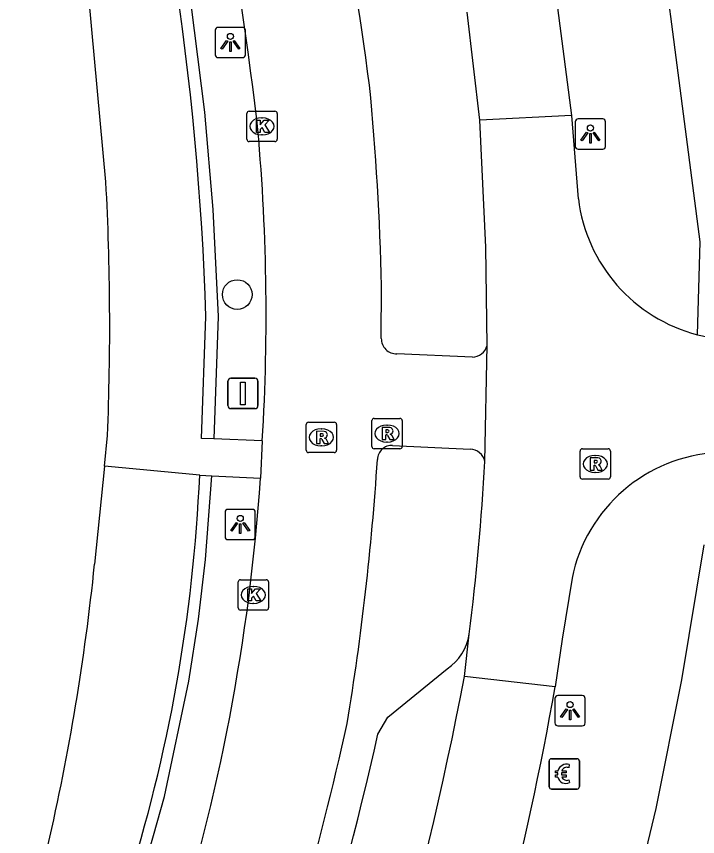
# Model space of a CAD drawing. Extents: x 161772 to 163123, y 383092 to 383917.
# Drawn here: x 161967.27 to 161989.72, y 383356.05 to 383383.09 of the extents above; entities that cross this region are included whole.
import ezdxf

# ---------------------------------------------------------------- set-up
doc = ezdxf.new("R2010")
doc.units = 0
for name, color, linetype in [('IMGEO_Betaalautomaat', 7, 'Continuous'), ('IMGEO_Boom', 7, 'Continuous'), ('IMGEO_Fietspad_gesloten', 7, 'Continuous'), ('IMGEO_Haag', 7, 'Continuous'), ('IMGEO_Kolk', 7, 'Continuous'), ('IMGEO_Lichtpunt', 7, 'Continuous'), ('IMGEO_Pand', 7, 'Continuous'), ('IMGEO_Parkeervlak_open', 7, 'Continuous'), ('IMGEO_Rijbaan_lokaal_gesloten', 7, 'Continuous'), ('IMGEO_Rijbaan_lokaal_open', 7, 'Continuous'), ('IMGEO_Rioolput', 7, 'Continuous'), ('IMGEO_Verkeersbordpaal', 7, 'Continuous'), ('IMGEO_Voetpad_gesloten', 7, 'Continuous'), ('IMGEO_Voetpad_open', 7, 'Continuous')]:
    doc.layers.add(name, color=color, linetype=linetype)

msp = doc.modelspace()

# ---------------------------------------------------------------- linework, layer by layer
at = {"layer": 'IMGEO_Betaalautomaat'}
for p, q in [((161984.898, 383358.62), (161985.739, 383358.62)), ((161985.739, 383358.62), (161984.898, 383358.62)), ((161984.823, 383357.696), (161984.823, 383358.537)), ((161984.823, 383358.537), (161984.823, 383357.696)), ((161985.485, 383358.425), (161985.468, 383358.325)), ((161985.822, 383358.546), (161985.822, 383357.705)), ((161985.822, 383357.705), (161985.822, 383358.546)), ((161985.106, 383358.084), (161985.106, 383358.152)), ((161985.227, 383358.152), (161985.227, 383358.084)), ((161985.472, 383357.919), (161985.494, 383357.832)), ((161985.748, 383357.621), (161984.907, 383357.621)), ((161984.907, 383357.621), (161985.748, 383357.621))]:
    msp.add_line(p, q, dxfattribs=at)
for points in [[(161985.106, 383358.152), (161985.037, 383358.152), (161985.037, 383358.221), (161985.116, 383358.221)], [(161985.111, 383358.015), (161985.037, 383358.015), (161985.037, 383358.084), (161985.106, 383358.084)], [(161985.238, 383358.221), (161985.385, 383358.221), (161985.385, 383358.152), (161985.227, 383358.152)], [(161985.227, 383358.084), (161985.385, 383358.084), (161985.385, 383358.015), (161985.241, 383358.015)]]:
    msp.add_lwpolyline(points, dxfattribs=at)
for centre, radius, start, end in [((161984.901, 383358.543), 0.0779, 92.4484, 184.2845), ((161984.901, 383358.543), 0.0779, 92.4484, 184.2845), ((161985.745, 383358.543), 0.0779, 2.4484, 94.2845), ((161985.745, 383358.543), 0.0779, 2.4484, 94.2845), ((161985.399, 383358.145), 0.293, 73.014, 165.0139), ((161985.405, 383358.158), 0.179, 69.3236, 159.5683), ((161985.372, 383358.07), 0.267, 191.8096, 297.0389), ((161985.405, 383358.085), 0.179, 202.7625, 291.8693), ((161984.901, 383357.699), 0.0779, 182.4484, 274.2845), ((161984.901, 383357.699), 0.0779, 182.4484, 274.2845), ((161985.745, 383357.699), 0.0779, 272.4484, 4.2845), ((161985.745, 383357.699), 0.0779, 272.4484, 4.2845)]:
    msp.add_arc(centre, radius, start, end, dxfattribs=at)
at = {"layer": 'IMGEO_Boom'}
msp.add_circle((161974.547, 383373.924), 0.489, dxfattribs=at)
at = {"layer": 'IMGEO_Fietspad_gesloten'}
for points in [[(161979.293, 383372.478), (161979.305, 383374.2)], [(161982.294, 383371.857), (161979.807, 383371.969)], [(161975.372, 383369.103), (161975.312, 383367.874)], [(161979.667, 383368.952), (161982.223, 383368.825)]]:
    msp.add_lwpolyline(points, dxfattribs=at)
for centre, radius, start, end in [((161853.206, 383364.887), 122.883, 6.92298, 14.96535), ((161852.637, 383364.07), 127.375, 7.55991, 14.16929), ((161886.103, 383371.901), 93.23, 1.41281, 5.49441), ((161907.089, 383373.249), 68.409, 356.52541, 5.41022), ((161979.795, 383372.471), 0.502, 179.2073, 271.3528), ((161982.261, 383372.404), 0.548, 273.498, 342.8165), ((161979.644, 383368.476), 0.477, 87.1961, 178.8948), ((161982.21, 383368.322), 0.503, 11.547, 88.5606), ((161889.452, 383374.349), 89.906, 350.67766, 356.26045), ((161909.48, 383372.353), 65.985, 342.29827, 356.10745), ((161843.108, 383390.109), 138.426, 336.63706, 347.34586)]:
    msp.add_arc(centre, radius, start, end, dxfattribs=at)
at = {"layer": 'IMGEO_Haag'}
for points in [[(161967.979, 383405.437), (161970.76, 383394.838), (161971.696, 383390.984), (161972.516, 383386.826), (161972.897, 383384.465), (161973.463, 383379.935), (161973.746, 383376.726), (161973.914, 383373.196), (161973.773, 383369.167)], [(161966.713, 383340.895), (161968.008, 383344.192), (161969.484, 383348.328), (161970.532, 383351.649), (161972.145, 383357.379), (161972.954, 383361.175), (161973.27, 383363.225), (161973.501, 383365.183), (161973.707, 383367.951)]]:
    msp.add_lwpolyline(points, dxfattribs=at)
at = {"layer": 'IMGEO_Kolk'}
for p, q in [((161974.937, 383379.969), (161975.789, 383379.969)), ((161974.862, 383379.043), (161974.862, 383379.895)), ((161975.35, 383379.749), (161975.375, 383379.749)), ((161975.863, 383379.895), (161975.863, 383379.043)), ((161975.373, 383379.189), (161975.348, 383379.189)), ((161975.789, 383378.969), (161974.937, 383378.969)), ((161974.577, 383363.595), (161974.577, 383364.447)), ((161974.652, 383364.521), (161975.504, 383364.521)), ((161975.065, 383364.301), (161975.09, 383364.301)), ((161975.578, 383364.447), (161975.578, 383363.595)), ((161975.088, 383363.741), (161975.063, 383363.741)), ((161975.504, 383363.521), (161974.652, 383363.521))]:
    msp.add_line(p, q, dxfattribs=at)
for points in [[(161974.937, 383379.969), (161975.789, 383379.969)], [(161974.862, 383379.043), (161974.862, 383379.895)], [(161975.863, 383379.895), (161975.863, 383379.043)], [(161975.183, 383379.669), (161975.306, 383379.669), (161975.306, 383379.518), (161975.436, 383379.669), (161975.6, 383379.669), (161975.454, 383379.518), (161975.607, 383379.269), (161975.455, 383379.269), (161975.37, 383379.433), (161975.306, 383379.366), (161975.306, 383379.269), (161975.183, 383379.269), (161975.183, 383379.669)], [(161975.789, 383378.969), (161974.937, 383378.969)], [(161974.577, 383363.595), (161974.577, 383364.447)], [(161974.652, 383364.521), (161975.504, 383364.521)], [(161975.578, 383364.447), (161975.578, 383363.595)], [(161974.898, 383364.221), (161975.021, 383364.221), (161975.021, 383364.07), (161975.151, 383364.221), (161975.315, 383364.221), (161975.169, 383364.07), (161975.322, 383363.821), (161975.17, 383363.821), (161975.085, 383363.985), (161975.021, 383363.918), (161975.021, 383363.821), (161974.898, 383363.821), (161974.898, 383364.221)], [(161975.504, 383363.521), (161974.652, 383363.521)]]:
    msp.add_lwpolyline(points, dxfattribs=at)
for centre, start, end in [((161974.939, 383379.893), 91.552, 178.448), ((161974.939, 383379.893), 91.552, 178.448), ((161975.787, 383379.893), 1.552, 88.448), ((161975.787, 383379.893), 1.552, 88.448), ((161974.939, 383379.045), 181.552, 268.448), ((161974.939, 383379.045), 181.552, 268.448), ((161975.787, 383379.045), 271.552, 358.448), ((161975.787, 383379.045), 271.552, 358.448), ((161974.654, 383364.445), 91.552, 178.448), ((161974.654, 383364.445), 91.552, 178.448), ((161975.502, 383364.445), 1.552, 88.448), ((161975.502, 383364.445), 1.552, 88.448), ((161974.654, 383363.597), 181.552, 268.448), ((161974.654, 383363.597), 181.552, 268.448), ((161975.502, 383363.597), 271.552, 358.448), ((161975.502, 383363.597), 271.552, 358.448)]:
    msp.add_arc(centre, 0.0765, start, end, dxfattribs=at)
for centre, major_axis, ratio, start_param, end_param in [((161975.349, 383379.469), (-0.387, 0.002), 0.722429, 4.712389, 7.853982), ((161975.374, 383379.469), (-0.39, 0.002), 0.717154, 1.570796, 4.712389), ((161975.064, 383364.021), (-0.387, 0.002), 0.722429, 4.712389, 7.853982), ((161975.089, 383364.021), (-0.39, 0.002), 0.717154, 1.570796, 4.712389)]:
    msp.add_ellipse(centre, major_axis=major_axis, ratio=ratio, start_param=start_param, end_param=end_param, dxfattribs=at)
at = {"layer": 'IMGEO_Lichtpunt'}
for p, q in [((161974.723, 383382.733), (161973.915, 383382.733)), ((161974.723, 383382.733), (161973.915, 383382.733)), ((161973.821, 383382.638), (161973.821, 383381.831)), ((161973.821, 383382.638), (161973.821, 383381.831)), ((161974.817, 383381.831), (161974.817, 383382.638)), ((161974.817, 383381.831), (161974.817, 383382.638)), ((161973.915, 383381.737), (161974.723, 383381.737)), ((161973.915, 383381.737), (161974.723, 383381.737)), ((161986.588, 383379.712), (161985.78, 383379.712)), ((161986.588, 383379.712), (161985.78, 383379.712)), ((161985.686, 383379.617), (161985.686, 383378.81)), ((161985.686, 383379.617), (161985.686, 383378.81)), ((161986.682, 383378.81), (161986.682, 383379.617)), ((161986.682, 383378.81), (161986.682, 383379.617)), ((161985.78, 383378.716), (161986.588, 383378.716)), ((161985.78, 383378.716), (161986.588, 383378.716)), ((161974.145, 383366.747), (161974.145, 383365.94)), ((161974.145, 383366.747), (161974.145, 383365.94)), ((161975.047, 383366.842), (161974.239, 383366.842)), ((161975.047, 383366.842), (161974.239, 383366.842)), ((161975.141, 383365.94), (161975.141, 383366.747)), ((161975.141, 383365.94), (161975.141, 383366.747)), ((161974.239, 383365.846), (161975.047, 383365.846)), ((161974.239, 383365.846), (161975.047, 383365.846)), ((161985.015, 383360.605), (161985.015, 383359.798)), ((161985.015, 383360.605), (161985.015, 383359.798)), ((161985.917, 383360.7), (161985.109, 383360.7)), ((161985.917, 383360.7), (161985.109, 383360.7)), ((161986.011, 383359.798), (161986.011, 383360.605)), ((161986.011, 383359.798), (161986.011, 383360.605)), ((161985.109, 383359.704), (161985.917, 383359.704)), ((161985.109, 383359.704), (161985.917, 383359.704))]:
    msp.add_line(p, q, dxfattribs=at)
for points in [[(161974.195, 383382.302), (161974.234, 383382.274), (161974.046, 383382.012), (161974.008, 383382.039), (161974.195, 383382.302)], [(161974.297, 383382.254), (161974.344, 383382.254), (161974.344, 383381.932), (161974.297, 383381.932), (161974.297, 383382.254)], [(161974.407, 383382.274), (161974.445, 383382.301), (161974.632, 383382.039), (161974.593, 383382.011), (161974.407, 383382.274)], [(161986.06, 383379.281), (161986.099, 383379.253), (161985.911, 383378.991), (161985.873, 383379.018), (161986.06, 383379.281)], [(161986.162, 383379.233), (161986.209, 383379.233), (161986.209, 383378.911), (161986.162, 383378.911), (161986.162, 383379.233)], [(161986.272, 383379.253), (161986.31, 383379.28), (161986.497, 383379.018), (161986.458, 383378.99), (161986.272, 383379.253)], [(161974.519, 383366.411), (161974.558, 383366.383), (161974.37, 383366.121), (161974.332, 383366.148), (161974.519, 383366.411)], [(161974.621, 383366.363), (161974.668, 383366.363), (161974.668, 383366.041), (161974.621, 383366.041), (161974.621, 383366.363)], [(161974.731, 383366.383), (161974.769, 383366.41), (161974.956, 383366.148), (161974.917, 383366.12), (161974.731, 383366.383)], [(161985.389, 383360.269), (161985.428, 383360.241), (161985.24, 383359.979), (161985.202, 383360.006), (161985.389, 383360.269)], [(161985.491, 383360.221), (161985.538, 383360.221), (161985.538, 383359.899), (161985.491, 383359.899), (161985.491, 383360.221)], [(161985.601, 383360.241), (161985.639, 383360.268), (161985.826, 383360.006), (161985.787, 383359.978), (161985.601, 383360.241)]]:
    msp.add_lwpolyline(points, dxfattribs=at)
for centre in [(161974.32, 383382.436), (161986.185, 383379.415), (161974.644, 383366.545), (161985.514, 383360.403)]:
    msp.add_circle(centre, 0.0994, dxfattribs=at)
for centre, start, end in [((161973.915, 383382.638), 90, 180), ((161973.915, 383382.638), 90, 180), ((161974.723, 383382.638), 0, 90), ((161974.723, 383382.638), 0, 90), ((161973.915, 383381.831), 180, 270), ((161973.915, 383381.831), 180, 270), ((161974.723, 383381.831), 270, 0), ((161974.723, 383381.831), 270, 360), ((161985.78, 383379.617), 90, 180), ((161985.78, 383379.617), 90, 180), ((161986.588, 383379.617), 0, 90), ((161986.588, 383379.617), 0, 90), ((161985.78, 383378.81), 180, 270), ((161985.78, 383378.81), 180, 270), ((161986.588, 383378.81), 270, 0), ((161986.588, 383378.81), 270, 360), ((161974.239, 383366.747), 90, 180), ((161974.239, 383366.747), 90, 180), ((161975.047, 383366.747), 0, 90), ((161975.047, 383366.747), 0, 90), ((161974.239, 383365.94), 180, 270), ((161974.239, 383365.94), 180, 270), ((161975.047, 383365.94), 270, 0), ((161975.047, 383365.94), 270, 360), ((161985.109, 383360.605), 90, 180), ((161985.109, 383360.605), 90, 180), ((161985.917, 383360.605), 0, 90), ((161985.917, 383360.605), 0, 90), ((161985.109, 383359.798), 180, 270), ((161985.109, 383359.798), 180, 270), ((161985.917, 383359.798), 270, 0), ((161985.917, 383359.798), 270, 360)]:
    msp.add_arc(centre, 0.0946, start, end, dxfattribs=at)
at = {"layer": 'IMGEO_Pand'}
msp.add_lwpolyline([(161989.921, 383365.674), (161989.19, 383361.225), (161988.345, 383356.979), (161987.354, 383352.859), (161986.206, 383348.804), (161984.894, 383344.76), (161981.324, 383334.666), (161976.625, 383324.811)], dxfattribs=at)
at = {"layer": 'IMGEO_Parkeervlak_open'}
msp.add_lwpolyline([(161979.181, 383359.431), (161979.504, 383359.992), (161981.468, 383361.586)], dxfattribs=at)
for centre, radius, start, end in [((161980.531, 383362.98), 1.68, 303.8961, 351.3565), ((161848.959, 383388.745), 133.48, 339.41244, 347.31379)]:
    msp.add_arc(centre, radius, start, end, dxfattribs=at)
at = {"layer": 'IMGEO_Rijbaan_lokaal_gesloten'}
for points in [[(161984.052, 383390.021), (161984.753, 383386.092), (161985.559, 383379.831)], [(161982.536, 383379.669), (161982.127, 383383.237)]]:
    msp.add_lwpolyline(points, dxfattribs=at)
at = {"layer": 'IMGEO_Rijbaan_lokaal_open'}
for points in [[(161985.559, 383379.831), (161982.536, 383379.669)], [(161985.559, 383379.831), (161985.786, 383377.081)], [(161982.784, 383372.242), (161982.74, 383375.487), (161982.536, 383379.669)], [(161989.716, 383372.599), (161995.201, 383371.459)], [(161982.703, 383368.423), (161982.784, 383372.242)], [(161985.579, 383364.573), (161985.252, 383362.558), (161985.023, 383360.985)], [(161982.035, 383361.335), (161982.192, 383362.728)], [(161985.023, 383360.985), (161982.035, 383361.335)]]:
    msp.add_lwpolyline(points, dxfattribs=at)
for centre, radius, start, end in [((161991.04, 383377.724), 5.293, 186.9763, 255.5149), ((161990.668, 383363.531), 5.195, 93.2604, 168.4345), ((161902.189, 383372.777), 80.632, 352.84076, 356.90464), ((161862.08, 383384.241), 122.123, 338.69306, 349.18928), ((161881.828, 383379.18), 104.786, 341.039, 350.00073)]:
    msp.add_arc(centre, radius, start, end, dxfattribs=at)
at = {"layer": 'IMGEO_Rioolput'}
for p, q in [((161976.893, 383369.715), (161977.745, 383369.715)), ((161978.982, 383368.914), (161978.982, 383369.766)), ((161979.057, 383369.84), (161979.909, 383369.84)), ((161979.983, 383369.766), (161979.983, 383368.914)), ((161976.818, 383368.789), (161976.818, 383369.641)), ((161977.306, 383369.495), (161977.331, 383369.495)), ((161977.819, 383369.641), (161977.819, 383368.789)), ((161979.47, 383369.62), (161979.495, 383369.62)), ((161977.329, 383368.935), (161977.304, 383368.935)), ((161979.493, 383369.06), (161979.468, 383369.06)), ((161977.745, 383368.715), (161976.893, 383368.715)), ((161979.909, 383368.84), (161979.057, 383368.84)), ((161985.844, 383367.912), (161985.844, 383368.764)), ((161985.919, 383368.838), (161986.771, 383368.838)), ((161986.332, 383368.618), (161986.357, 383368.618)), ((161986.845, 383368.764), (161986.845, 383367.912)), ((161986.771, 383367.838), (161985.919, 383367.838)), ((161986.355, 383368.058), (161986.33, 383368.058))]:
    msp.add_line(p, q, dxfattribs=at)
for points in [[(161976.893, 383369.715), (161977.745, 383369.715)], [(161978.982, 383368.914), (161978.982, 383369.766)], [(161979.057, 383369.84), (161979.909, 383369.84)], [(161979.983, 383369.766), (161979.983, 383368.914)], [(161976.818, 383368.789), (161976.818, 383369.641)], [(161977.407, 383369.413), (161977.155, 383369.415), (161977.155, 383369.015)], [(161977.819, 383369.641), (161977.819, 383368.789)], [(161979.571, 383369.538), (161979.319, 383369.54), (161979.319, 383369.14)], [(161979.497, 383369.459), (161979.443, 383369.459), (161979.443, 383369.378)], [(161977.155, 383369.015), (161977.279, 383369.015), (161977.279, 383369.177), (161977.29, 383369.177)], [(161977.333, 383369.334), (161977.279, 383369.334), (161977.279, 383369.253)], [(161977.279, 383369.253), (161977.331, 383369.253)], [(161977.337, 383369.148), (161977.408, 383369.015), (161977.548, 383369.015), (161977.483, 383369.141)], [(161979.319, 383369.14), (161979.443, 383369.14), (161979.443, 383369.302), (161979.454, 383369.302)], [(161979.443, 383369.378), (161979.495, 383369.378)], [(161979.501, 383369.273), (161979.572, 383369.14), (161979.712, 383369.14), (161979.647, 383369.266)], [(161977.745, 383368.715), (161976.893, 383368.715)], [(161979.909, 383368.84), (161979.057, 383368.84)], [(161985.844, 383367.912), (161985.844, 383368.764)], [(161985.919, 383368.838), (161986.771, 383368.838)], [(161986.845, 383368.764), (161986.845, 383367.912)], [(161986.433, 383368.536), (161986.181, 383368.538), (161986.181, 383368.138)], [(161986.359, 383368.457), (161986.305, 383368.457), (161986.305, 383368.376)], [(161986.305, 383368.376), (161986.357, 383368.376)], [(161986.181, 383368.138), (161986.305, 383368.138), (161986.305, 383368.3), (161986.316, 383368.3)], [(161986.363, 383368.271), (161986.434, 383368.138), (161986.574, 383368.138), (161986.509, 383368.264)], [(161986.771, 383367.838), (161985.919, 383367.838)]]:
    msp.add_lwpolyline(points, dxfattribs=at)
for centre, radius, start, end in [((161976.895, 383369.639), 0.0765, 91.552, 178.448), ((161976.895, 383369.639), 0.0765, 91.552, 178.448), ((161977.743, 383369.639), 0.0765, 1.552, 88.448), ((161977.743, 383369.639), 0.0765, 1.552, 88.448), ((161979.059, 383369.764), 0.0765, 91.552, 178.448), ((161979.059, 383369.764), 0.0765, 91.552, 178.448), ((161979.907, 383369.764), 0.0765, 1.552, 88.448), ((161979.907, 383369.764), 0.0765, 1.552, 88.448), ((161977.406, 383369.303), 0.109, 350.3612, 89.416), ((161979.503, 383369.363), 0.0964, 77.0061, 93.1865), ((161979.517, 383369.42), 0.0378, 276.6634, 79.6772), ((161979.57, 383369.428), 0.109, 350.3612, 89.416), ((161977.289, 383369.124), 0.0533, 26.0293, 88.6989), ((161977.315, 383369.442), 0.19, 274.7715, 282.9687), ((161977.339, 383369.238), 0.0964, 77.0061, 93.1865), ((161977.353, 383369.295), 0.0378, 276.6634, 79.6772), ((161977.404, 383369.303), 0.112, 277.5842, 350.9817), ((161977.388, 383369.088), 0.108, 29.5134, 73.7905), ((161979.453, 383369.249), 0.0533, 26.0293, 88.6989), ((161979.479, 383369.567), 0.19, 274.7715, 282.9687), ((161979.568, 383369.428), 0.112, 277.5842, 350.9817), ((161979.552, 383369.213), 0.108, 29.5134, 73.7905), ((161979.059, 383368.916), 0.0765, 181.552, 268.448), ((161979.059, 383368.916), 0.0765, 181.552, 268.448), ((161979.907, 383368.916), 0.0765, 271.552, 358.448), ((161979.907, 383368.916), 0.0765, 271.552, 358.448), ((161976.895, 383368.791), 0.0765, 181.552, 268.448), ((161976.895, 383368.791), 0.0765, 181.552, 268.448), ((161977.743, 383368.791), 0.0765, 271.552, 358.448), ((161977.743, 383368.791), 0.0765, 271.552, 358.448), ((161985.921, 383368.762), 0.0765, 91.552, 178.448), ((161985.921, 383368.762), 0.0765, 91.552, 178.448), ((161986.769, 383368.762), 0.0765, 1.552, 88.448), ((161986.769, 383368.762), 0.0765, 1.552, 88.448), ((161986.341, 383368.565), 0.19, 274.7715, 282.9687), ((161986.365, 383368.361), 0.0964, 77.0061, 93.1865), ((161986.379, 383368.418), 0.0378, 276.6634, 79.6772), ((161986.432, 383368.426), 0.109, 350.3612, 89.416), ((161986.43, 383368.426), 0.112, 277.5842, 350.9817), ((161986.315, 383368.247), 0.0533, 26.0293, 88.6989), ((161986.414, 383368.211), 0.108, 29.5134, 73.7905), ((161985.921, 383367.914), 0.0765, 181.552, 268.448), ((161985.921, 383367.914), 0.0765, 181.552, 268.448), ((161986.769, 383367.914), 0.0765, 271.552, 358.448), ((161986.769, 383367.914), 0.0765, 271.552, 358.448)]:
    msp.add_arc(centre, radius, start, end, dxfattribs=at)
for centre, major_axis, ratio, start_param, end_param in [((161977.305, 383369.215), (-0.387, 0.002), 0.722429, 4.712389, 7.853982), ((161977.33, 383369.215), (-0.39, 0.002), 0.717154, 1.570796, 4.712389), ((161979.469, 383369.34), (-0.387, 0.002), 0.722429, 4.712389, 7.853982), ((161979.494, 383369.34), (-0.39, 0.002), 0.717154, 1.570796, 4.712389), ((161986.331, 383368.338), (-0.387, 0.002), 0.722429, 4.712389, 7.853982), ((161986.356, 383368.338), (-0.39, 0.002), 0.717154, 1.570796, 4.712389)]:
    msp.add_ellipse(centre, major_axis=major_axis, ratio=ratio, start_param=start_param, end_param=end_param, dxfattribs=at)
at = {"layer": 'IMGEO_Verkeersbordpaal'}
for p, q in [((161974.237, 383370.264), (161974.237, 383371.064)), ((161974.237, 383371.064), (161974.237, 383370.264)), ((161974.337, 383371.164), (161975.127, 383371.164)), ((161975.127, 383371.164), (161974.337, 383371.164)), ((161975.227, 383371.064), (161975.227, 383370.264)), ((161975.227, 383370.264), (161975.227, 383371.064)), ((161975.127, 383370.164), (161974.337, 383370.164)), ((161974.337, 383370.164), (161975.127, 383370.164))]:
    msp.add_line(p, q, dxfattribs=at)
msp.add_lwpolyline([(161974.657, 383371.039), (161974.807, 383371.039), (161974.807, 383370.289), (161974.657, 383370.289), (161974.657, 383371.039)], dxfattribs=at)
for centre, start, end in [((161974.337, 383371.064), 90, 180), ((161974.337, 383371.064), 90, 180), ((161975.127, 383371.064), 0, 90), ((161975.127, 383371.064), 360, 90), ((161974.337, 383370.264), 180, 270), ((161974.337, 383370.264), 180, 270), ((161975.127, 383370.264), 270, 0), ((161975.127, 383370.264), 270, 0)]:
    msp.add_arc(centre, 0.1, start, end, dxfattribs=at)
at = {"layer": 'IMGEO_Voetpad_gesloten'}
for points in [[(161970.218, 383377.639), (161969.284, 383387.816)], [(161989.716, 383372.599), (161989.798, 383375.666)], [(161973.773, 383369.167), (161973.373, 383369.183), (161973.513, 383373.196)], [(161970.168, 383368.269), (161970.269, 383369.275)], [(161975.372, 383369.103), (161973.773, 383369.167)], [(161973.308, 383367.97), (161970.168, 383368.269)], [(161973.308, 383367.97), (161973.707, 383367.951)], [(161973.707, 383367.951), (161975.312, 383367.874)]]:
    msp.add_lwpolyline(points, dxfattribs=at)
for centre, radius, start, end in [((161877.137, 383370.132), 96.425, 1.82077, 15.75313), ((161880.607, 383372.91), 89.736, 357.67817, 3.02055)]:
    msp.add_arc(centre, radius, start, end, dxfattribs=at)
at = {"layer": 'IMGEO_Voetpad_open'}
for points in [[(161989.798, 383375.666), (161988.831, 383383.094)], [(161970.168, 383368.269), (161969.844, 383365.031)]]:
    msp.add_lwpolyline(points, dxfattribs=at)
for centre, radius, start, end in [((161873.375, 383367.899), 116.451, 7.49749, 11.29534), ((161920.79, 383370.284), 52.569, 342.3272, 357.4772), ((161894.564, 383372.742), 75.674, 347.02221, 354.15125)]:
    msp.add_arc(centre, radius, start, end, dxfattribs=at)

doc.saveas('drawing.dxf')
